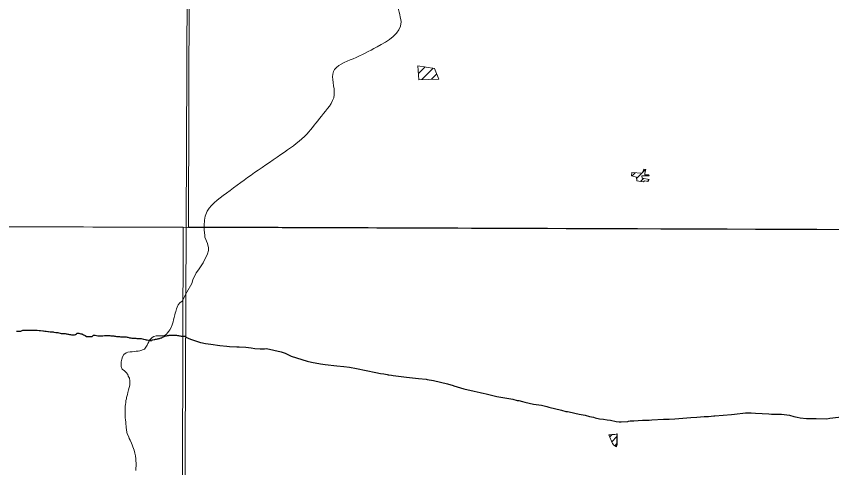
# Model space of a CAD drawing. Extents: x 553962 to 842807, y 8883888 to 9032388.
# Drawn here: x 595557 to 600535, y 8908465 to 8911220 of the extents above; entities that cross this region are included whole.
import ezdxf

# ---------------------------------------------------------------- set-up
doc = ezdxf.new("R2010")
doc.units = 0
doc.header["$LTSCALE"] = 200
doc.layers.add('6', color=7, linetype='Continuous', lineweight=13)

msp = doc.modelspace()

# ---------------------------------------------------------------- linework, layer by layer
at = {"layer": '6'}
for p, q in [((598011.9, 8910870), (598052.8, 8910910.9)), ((598032.2, 8910833.7), (598101.8, 8910903.3)), ((598090.8, 8910835.7), (598123.8, 8910868.8)), ((599315.9, 8910245.3), (599335.8, 8910265.2)), ((599343.8, 8910230.8), (599375.6, 8910262.5)), ((599379.9, 8910266.9), (599397.8, 8910284.7)), ((599367.8, 8910212.3), (599386.4, 8910230.9)), ((599400.9, 8910245.4), (599408.4, 8910253)), ((599410.3, 8910212.4), (599419.1, 8910221.2)), ((574653.9, 8910009.3), (626625.7, 8909822.1)), ((599180, 8908652.7), (599194.5, 8908667.1)), ((599192.6, 8908622.8), (599224, 8908654.2)), ((599210.4, 8908598.2), (599221.5, 8908609.3))]:
    msp.add_line(p, q, dxfattribs=at)
at = {"layer": '6', "lineweight": 25}
msp.add_line((596590.3, 8909268.1), (596591.5, 8909261.3), dxfattribs=at)
at = {"layer": '6'}
for points in [[(596655.5, 8924715.8), (596593.3, 8909930.3), (596531.7, 8896026.7)], [(596627.8, 8909589.1), (596635.4, 8909611), (596655.3, 8909654), (596669.8, 8909672.5), (596698.4, 8909714.8), (596724.9, 8909769.1), (596729.8, 8909790.3), (596729.5, 8909807.5), (596724.5, 8909833.3), (596708.7, 8909872.6), (596708.4, 8909884.4), (596706.9, 8909897.8), (596703.8, 8909915.9)], [(596275.7, 8909174.6), (596288.2, 8909175.5), (596301.7, 8909176.9), (596311.7, 8909178.4), (596338.8, 8909188.3), (596347.8, 8909199.7), (596355.9, 8909212.7), (596359.4, 8909222.7), (596366.5, 8909233.7), (596373.6, 8909248.1), (596385.6, 8909259.1), (596397.7, 8909265.5), (596411.7, 8909268.9), (596453.7, 8909268.7), (596465.8, 8909273.5), (596474, 8909279.4), (596480.5, 8909287.6), (596487.5, 8909297.6), (596493.4, 8909307), (596502, 8909319.5), (596508.7, 8909337), (596514, 8909354.6), (596516.7, 8909367), (596520.3, 8909380.5), (596523.9, 8909397), (596527.4, 8909408), (596531, 8909417.9), (596535.1, 8909433.9), (596539.1, 8909443.9), (596545.7, 8909457.9), (596556.2, 8909471.9), (596569.8, 8909481.8), (596597.3, 8909535.3), (596627.8, 8909589.1)], [(596220.8, 8908789.1), (596221, 8908826.6), (596222.1, 8908840.6), (596223.1, 8908851.1), (596225.2, 8908861.6), (596226.2, 8908874.6), (596230.3, 8908884.1), (596230.8, 8908893.6), (596235.4, 8908912.1), (596239, 8908923.6), (596243, 8908940.1), (596246.6, 8908953.6), (596250.7, 8908967.6), (596250.8, 8908984.6), (596249.8, 8908995.6), (596247.4, 8909010.6), (596240.9, 8909023.6), (596237.5, 8909034.2), (596228.5, 8909045.2), (596217.1, 8909056.8), (596203.1, 8909066.9), (596197.7, 8909081.4), (596197.7, 8909093.9), (596198.3, 8909109.9), (596201.9, 8909127.4), (596205.9, 8909140.9), (596214, 8909155.9), (596227.1, 8909164.8), (596238.6, 8909169.8), (596251.6, 8909171.7), (596265.1, 8909172.6), (596275.7, 8909174.6)], [(596287.8, 8908446.9), (596288, 8908490.5), (596286.6, 8908508), (596286.1, 8908518), (596285.2, 8908537.5), (596281.3, 8908553.1), (596275.8, 8908571.1), (596272.4, 8908582.1), (596269.5, 8908592.7), (596263.5, 8908604.7), (596260, 8908614.2), (596252.6, 8908632.3), (596246.7, 8908642.8), (596243.2, 8908653.3), (596234.8, 8908671.4), (596232.8, 8908681.4), (596229.9, 8908695.4), (596228, 8908709), (596227, 8908719.5), (596226, 8908729), (596225.1, 8908743), (596223.7, 8908756), (596222.7, 8908768.5), (596221.8, 8908778.6), (596220.8, 8908789.1)], [(599174.8, 8908665), (599181.8, 8908664.8), (599191.6, 8908667.3), (599201.1, 8908666.7), (599210.7, 8908667.4), (599224.2, 8908672.1), (599225, 8908672.2), (599220.6, 8908592.6)], [(599224.2, 8908672.1), (599223.5, 8908670.4), (599225.7, 8908647.6), (599225.6, 8908640.5)], [(599220.6, 8908592.6), (599204.7, 8908601.3), (599197.1, 8908612.2), (599174.8, 8908665)], [(599225.6, 8908640.5), (599225.3, 8908603.8), (599222, 8908600), (599219.8, 8908595.6), (599220.6, 8908592.6)]]:
    msp.add_lwpolyline(points, dxfattribs=at)
for points in [[(607600.8, 8920952.4), (596639.8, 8920989.8), (596608.8, 8909934.4), (607569.8, 8909894.9)], [(598009.1, 8910917.7), (598014.1, 8910833.1), (598136.5, 8910837.3), (598110.5, 8910902)], [(599378.7, 8910262.3), (599314.2, 8910266.7), (599311.8, 8910246.2), (599342.8, 8910239.1), (599345.6, 8910215.6), (599383.5, 8910210), (599394.2, 8910216.7), (599414.6, 8910211.2), (599420, 8910223.3), (599378.4, 8910232.8), (599374.7, 8910245.7), (599420.2, 8910245.3), (599418.8, 8910252.9), (599394.5, 8910253.1), (599393.8, 8910262.9), (599400.1, 8910284.1), (599388, 8910287.2), (599381, 8910270.6)], [(596575.8, 8909932.4), (585614.8, 8909969.8), (585583.8, 8898914.4), (596544.8, 8898874.9)]]:
    msp.add_lwpolyline(points, close=True, dxfattribs=at)
at = {"layer": '6', "lineweight": 25}
for points in [[(595557.4, 8909298.7), (595561.5, 8909298.4), (595565.6, 8909298.4), (595574.5, 8909297.8), (595579.1, 8909297.8), (595585.6, 8909297.8), (595597.6, 8909303.7)], [(595597.6, 8909303.7), (595615.6, 8909305.1), (595622.6, 8909305), (595627.6, 8909305), (595639.1, 8909304.9), (595644.1, 8909304.9), (595655.6, 8909304.8), (595662.1, 8909304.8), (595676.6, 8909304.7), (595683.6, 8909304.6), (595697.6, 8909303), (595705.6, 8909302), (595718.6, 8909300.9), (595723.1, 8909299.3), (595731.1, 8909298.3), (595739.6, 8909297.2), (595750.1, 8909295.7), (595754.6, 8909295.1), (595764.1, 8909294.6), (595769.1, 8909294), (595781.6, 8909293), (595787.1, 8909292.4), (595797.6, 8909290.8), (595802.6, 8909290.3), (595811.1, 8909289.3), (595817.6, 8909287.2), (595824.6, 8909285.7), (595831.1, 8909284.1), (595838.1, 8909283.6), (595844.6, 8909283.5), (595850.1, 8909283), (595856.1, 8909282.9), (595860.6, 8909281.9), (595866.1, 8909281.4), (595871, 8909280.3), (595876, 8909278.8), (595881.5, 8909277.8), (595888.5, 8909276.7), (595895, 8909276.2), (595900.5, 8909275.7), (595907.5, 8909275.6), (595913, 8909275.6), (595919.1, 8909278.5), (595925.6, 8909282.5), (595929.6, 8909285.5), (595933.6, 8909285.9), (595939.6, 8909285.9), (595944.6, 8909283.4), (595951.1, 8909281.8), (595957.1, 8909280.8), (595962.1, 8909279.2), (595966.5, 8909274.7), (595972.5, 8909274.2), (595978.5, 8909271.1), (595985.5, 8909266.1), (595990.5, 8909266), (595998.5, 8909265), (596002.5, 8909265), (596008, 8909264.9), (596012, 8909264.9), (596016, 8909264.9), (596020, 8909265.8), (596024, 8909269.8), (596028.6, 8909272.8), (596032.6, 8909273.8), (596038.6, 8909273.7), (596054.5, 8909269.1)], [(596054.5, 8909269.1), (596070.6, 8909270.5), (596075.6, 8909270.5), (596081.1, 8909270.4), (596085.1, 8909270.4), (596096.1, 8909270.8), (596101.6, 8909271.8), (596111.1, 8909272.2), (596117.6, 8909272.2), (596121.6, 8909272.2), (596127.1, 8909271.1), (596135.1, 8909269.6), (596139.6, 8909269.1), (596146.1, 8909269), (596152.1, 8909269), (596156.6, 8909268.4), (596163.6, 8909267.4), (596169.1, 8909266.4), (596174.6, 8909265.3), (596181.6, 8909264.8), (596187.6, 8909264.7), (596193.1, 8909264.2), (596200.1, 8909264.2), (596206.6, 8909264.1), (596212.1, 8909264.1), (596218.6, 8909264), (596224.1, 8909264), (596228.6, 8909263.5), (596233.1, 8909262.4), (596237.6, 8909260.9), (596244, 8909258.8), (596248.5, 8909258.3), (596255.5, 8909257.3), (596262.5, 8909255.2), (596268, 8909254.7), (596273.5, 8909254.7), (596279.5, 8909254.6), (596287.5, 8909254.6), (596292, 8909254), (596301.5, 8909254), (596306.5, 8909253.4), (596312.5, 8909253.4), (596318.5, 8909253.3), (596334, 8909249.2)], [(596381.5, 8909239.4), (596369, 8909243.5), (596375, 8909243.5), (596379, 8909243.4), (596386, 8909244.4), (596390.5, 8909245.9), (596398.5, 8909246.8), (596402.5, 8909247.8), (596407.5, 8909248.3), (596413.6, 8909249.7), (596418.6, 8909250.7), (596423.6, 8909252.2), (596427.6, 8909253.1), (596431.6, 8909254.1), (596435.6, 8909255.1), (596441.6, 8909257), (596445.6, 8909258), (596449.7, 8909261), (596455.2, 8909263), (596459.7, 8909266.4), (596463.7, 8909267.4), (596469.2, 8909269.4), (596473.2, 8909270.4), (596479.2, 8909271.3), (596485.8, 8909271.8), (596490.8, 8909272.7), (596497.8, 8909274.2), (596501.8, 8909274.2), (596507.3, 8909274.1), (596511.3, 8909274.1), (596515.3, 8909274.1), (596519.3, 8909274.1), (596524.3, 8909274), (596528.3, 8909274), (596534.8, 8909273.9), (596541.3, 8909272.4), (596547.8, 8909271.4), (596553.3, 8909270.3), (596558.3, 8909269.8), (596564.3, 8909268.2), (596568.3, 8909268.2), (596574.3, 8909268.2), (596580.3, 8909268.1), (596585.8, 8909268.1), (596590.3, 8909268.1)], [(596334, 8909249.2), (596344.5, 8909247.2), (596349.5, 8909246.1), (596356, 8909245.6), (596381.5, 8909239.4)], [(596591.5, 8909261.3), (596619.6, 8909249.8), (596682.6, 8909229.6), (596683.9, 8909229.3)], [(596683.9, 8909229.3), (596711.5, 8909223.7), (596744.5, 8909219.2), (596799.3, 8909210.1), (596842.1, 8909206.1)], [(596842.1, 8909206.1), (596858.3, 8909204.6), (596902.4, 8909203.4)], [(596902.4, 8909203.4), (596917, 8909203.1), (596957.6, 8909199.9)], [(596957.6, 8909199.9), (596990.5, 8909197.3), (597014.2, 8909192.9), (597045.7, 8909189.7), (597072.2, 8909191.1)], [(597072.2, 8909191.1), (597084.7, 8909191.8), (597174.5, 8909170.9), (597197.8, 8909163.1), (597234.6, 8909146.1), (597332.2, 8909115.9), (597359.4, 8909109.1), (597359.4, 8909109.1)], [(597359.4, 8909109.1), (597413.5, 8909097.8), (597441.7, 8909094.5)], [(597441.7, 8909094.5), (597513, 8909085.9), (597557.5, 8909082.1), (597590.5, 8909077.7), (597634.7, 8909070.3), (597750.9, 8909045), (597780.8, 8909039.3), (597800, 8909036.6)], [(597800, 8909036.6), (597820.6, 8909033.7), (597826.4, 8909032.4)], [(597826.4, 8909032.4), (597831.3, 8909031.2), (597848.5, 8909029.3), (597857.5, 8909027.9)], [(597857.5, 8909027.9), (597905.8, 8909020.3), (597940, 8909016.9)], [(597940, 8909016.9), (598013.1, 8909009.7), (598058.4, 8909004.1), (598065, 8909003)], [(598065, 8909003), (598103.6, 8908996.2), (598190.4, 8908976.9), (598223.4, 8908965.7), (598229, 8908963.9)], [(598229, 8908963.9), (598288.9, 8908945.4), (598352.3, 8908932.1), (598389.3, 8908922.7), (598397.9, 8908921.9), (598406.4, 8908919.8), (598424.8, 8908915.4)], [(598424.8, 8908915.4), (598490.2, 8908899.6), (598588.7, 8908882.5), (598615.2, 8908875.7), (598623.3, 8908875.6)], [(598623.3, 8908875.6), (598624.2, 8908875.5), (598646.7, 8908868.9)], [(598646.7, 8908868.9), (598662.4, 8908864.2), (598715.2, 8908852.1), (598762.3, 8908845.3)], [(598762.3, 8908845.3), (598771.7, 8908843.9), (598796.6, 8908838.7), (598807.5, 8908834.7), (598885.4, 8908816.6), (598910.8, 8908808.4), (598918.4, 8908807.2), (598921.5, 8908806.8)], [(598921.5, 8908806.8), (598932.8, 8908805), (598993.5, 8908790.9), (599029.2, 8908784.9), (599055.3, 8908778.1), (599081.1, 8908772.6), (599091.1, 8908769.1), (599116.3, 8908762.8), (599142.3, 8908760.2), (599164.2, 8908757)], [(599436, 8908756), (599508, 8908760.8), (599543.3, 8908760.8), (599576.3, 8908762.6), (599650.4, 8908769.1)], [(599650.4, 8908769.1), (599675.7, 8908771.4), (599711.8, 8908772.9), (599755.5, 8908776.9), (599782.2, 8908777), (599816.2, 8908780.5), (599821.1, 8908780.9)], [(599821.1, 8908780.9), (599923, 8908788.6), (599941.8, 8908792.3), (600008.8, 8908799.9), (600015.4, 8908800.3)], [(600015.4, 8908800.3), (600019.5, 8908799.3), (600042.4, 8908799.2), (600068.6, 8908797.1), (600151.2, 8908792.8)], [(600151.2, 8908792.8), (600167, 8908792), (600185.8, 8908792.3), (600229.2, 8908790.8), (600277, 8908784.9), (600302.7, 8908777.5), (600324.9, 8908772.2)], [(600324.9, 8908772.2), (600341.6, 8908768.3), (600381.3, 8908764.8), (600439.1, 8908765.5), (600505.6, 8908763.9), (600522.7, 8908767.7), (600610.5, 8908776.2), (600648, 8908784.4), (600670.7, 8908788.3), (600703.5, 8908791.6), (600758.5, 8908794), (600807, 8908799)], [(599164.2, 8908757), (599183.5, 8908754.2), (599218.5, 8908746.9), (599236.9, 8908744.1), (599250.4, 8908744.1)], [(599250.4, 8908744.1), (599289.5, 8908747.6), (599295, 8908748.4), (599304, 8908749.8)], [(599304, 8908749.8), (599306.6, 8908750.2), (599327.2, 8908750.6), (599380.2, 8908754.2), (599414, 8908754.8)], [(599414, 8908754.8), (599421.4, 8908755), (599436, 8908756)]]:
    msp.add_lwpolyline(points, dxfattribs=at)
at = {"layer": '6'}
msp.add_spline([(596703.8, 8909915.9), (596714.2, 8910009.9), (596839.6, 8910140.6), (597012.1, 8910266), (597195, 8910391.4), (597330.8, 8910501.1), (597419.6, 8910610.8), (597498, 8910741.4), (597492.8, 8910882.5), (597613, 8910960.9), (597759.2, 8911034), (597905.6, 8911185.6), (597895.1, 8911300.5), (597968.2, 8911373.7), (597957.8, 8911425.9), (597853.3, 8911509.5), (597801.1, 8911598.3), (597889.9, 8911729), (598031, 8911870), (598140.7, 8911786.4), (598271.3, 8911875.3), (598354.9, 8911995.4), (598297.4, 8912120.8), (598459.4, 8912178.3), (598694.5, 8912204.4), (598882.6, 8912209.7), (599112.5, 8912314.2), (599201.4, 8912340.3), (599285, 8912455.2), (599384.2, 8912502.3), (599426, 8912612.4), (599520.1, 8912769.3), (599645.5, 8912873.8), (599650.7, 8912967.9), (599603.7, 8913082.9), (599520.1, 8913229.3), (599285, 8913417.5)], degree=3, dxfattribs=at)

doc.saveas('drawing.dxf')
